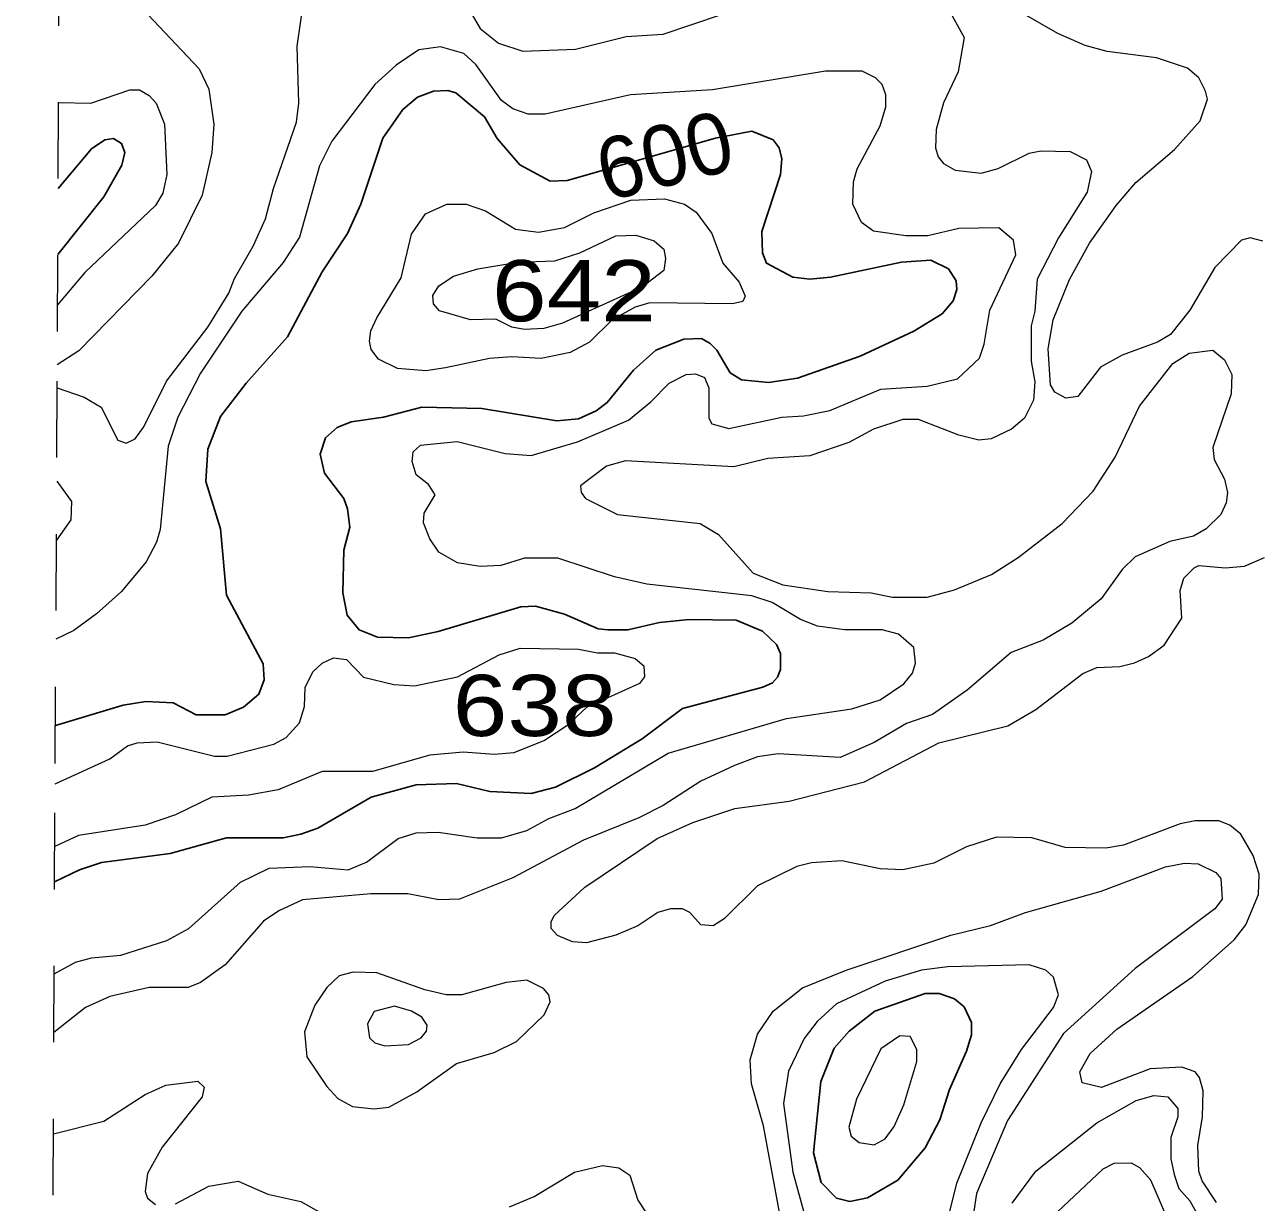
# Model space of a CAD drawing. Extents: x 577 to 602.9, y 7483.8 to 7511.6.
# Drawn here: x 577.007 to 578.624, y 7491.26 to 7492.8 of the extents above; entities that cross this region are included whole.
import ezdxf
from ezdxf.enums import TextEntityAlignment as Align

# ---------------------------------------------------------------- set-up
doc = ezdxf.new("R2010")
doc.units = 0
doc.header["$LTSCALE"] = 0.032
doc.linetypes.add('SHORT_DASHED', pattern=[2.7, 1.5, -1.2])
for name, color, linetype, lineweight in [('1', 7, 'Continuous', 25), ('2', 7, 'Continuous', 13), ('62', 7, 'SHORT_DASHED', 13)]:
    doc.layers.add(name, color=color, linetype=linetype, lineweight=lineweight)
doc.layers.add('61', color=7, linetype='Continuous')

msp = doc.modelspace()

# ---------------------------------------------------------------- linework, layer by layer
at = {"layer": '1'}
for points in [[(577.0458, 7491.6796), (577.0785, 7491.6953), (577.1072, 7491.7047), (577.1967, 7491.7164), (577.2706, 7491.7371), (577.3446, 7491.7371), (577.3676, 7491.7419), (577.3899, 7491.7498), (577.4599, 7491.7904), (577.5187, 7491.8063), (577.5712, 7491.8079), (577.6149, 7491.7975), (577.669, 7491.7951), (577.7008, 7491.8031), (577.7517, 7491.8285), (577.814, 7491.8665), (577.8666, 7491.906), (577.972, 7491.9343), (577.9847, 7491.9399), (577.991, 7491.947), (577.995, 7491.9574), (577.995, 7491.978), (577.9895, 7491.99), (577.9712, 7492.0075), (577.937, 7492.0218), (577.8757, 7492.0226), (577.8368, 7492.0186), (577.7954, 7492.009), (577.7692, 7492.009), (577.7565, 7492.0106), (577.7127, 7492.0297), (577.6746, 7492.0401), (577.6555, 7492.0393), (577.5473, 7492.0067), (577.5084, 7491.9987), (577.4678, 7491.9995), (577.444, 7492.009), (577.4281, 7492.0281), (577.4225, 7492.0576), (577.4241, 7492.1132), (577.432, 7492.1434), (577.4289, 7492.1673), (577.4241, 7492.1808), (577.3986, 7492.2142), (577.3931, 7492.2389), (577.4002, 7492.2603), (577.4153, 7492.2738), (577.4336, 7492.281), (577.4758, 7492.2874), (577.5259, 7492.3001), (577.6046, 7492.2985), (577.7024, 7492.2826), (577.731, 7492.285), (577.7541, 7492.2953), (577.7684, 7492.3064), (577.8026, 7492.3486), (577.832, 7492.3748), (577.8686, 7492.3891), (577.8916, 7492.3899), (577.9028, 7492.3836), (577.9115, 7492.3748), (577.929, 7492.3454), (577.9441, 7492.3359), (577.9791, 7492.3327), (578.0173, 7492.3383), (578.0992, 7492.3669), (578.1692, 7492.3995), (578.2065, 7492.4225), (578.2209, 7492.4392), (578.2256, 7492.4543), (578.2248, 7492.4655), (578.2145, 7492.4814), (578.1914, 7492.4925), (578.1533, 7492.4901), (578.0602, 7492.4703), (578.0332, 7492.4679), (578.0109, 7492.4703), (577.9767, 7492.4885), (577.9712, 7492.5021), (577.9704, 7492.5299), (577.995, 7492.6046), (577.9966, 7492.6253), (577.9934, 7492.6396), (577.9855, 7492.65), (577.9576, 7492.6611), (577.9099, 7492.6523), (577.7159, 7492.5967), (577.6937, 7492.5959), (577.6539, 7492.6174), (577.6245, 7492.6516), (577.6078, 7492.6802), (577.5704, 7492.7112), (577.5601, 7492.7144), (577.541, 7492.7136), (577.5203, 7492.7056), (577.5012, 7492.6897), (577.475, 7492.6523), (577.4464, 7492.5657), (577.4289, 7492.5275), (577.3955, 7492.4774), (577.3501, 7492.3923)], [(577.0504, 7492.5863), (577.0941, 7492.638), (577.1116, 7492.65), (577.1227, 7492.6516), (577.1331, 7492.6452), (577.1378, 7492.6333), (577.1338, 7492.6166), (577.11, 7492.5752), (577.05, 7492.5)], [(577.3501, 7492.3923), (577.2961, 7492.3319), (577.2627, 7492.2882), (577.246, 7492.2452), (577.2436, 7492.2031), (577.2627, 7492.141), (577.2706, 7492.0544), (577.3183, 7491.9645), (577.3199, 7491.9438), (577.3128, 7491.9248), (577.2929, 7491.9081), (577.269, 7491.8977), (577.2309, 7491.8977), (577.2006, 7491.9136), (577.1649, 7491.9152), (577.1354, 7491.9104), (577.0469, 7491.8841)]]:
    msp.add_lwpolyline(points, dxfattribs=at)
msp.add_lwpolyline([(578.0652, 7491.4619), (578.0475, 7491.4182), (578.038, 7491.3252), (578.0483, 7491.2862), (578.0682, 7491.2656), (578.0857, 7491.2616), (578.1087, 7491.2664), (578.1485, 7491.2894), (578.1843, 7491.3316), (578.2034, 7491.3681), (578.2161, 7491.4079), (578.2383, 7491.458), (578.2447, 7491.4795), (578.2447, 7491.4954), (578.2352, 7491.516), (578.2224, 7491.5264), (578.2026, 7491.5335), (578.1843, 7491.5335), (578.1183, 7491.5105), (578.0849, 7491.4842)], close=True, dxfattribs=at)
at = {"layer": '2'}
for points in [[(577.0491, 7492.3257), (577.0845, 7492.3136), (577.1068, 7492.3001), (577.1283, 7492.2571), (577.1394, 7492.2532), (577.1513, 7492.2587), (577.1625, 7492.2746), (577.1919, 7492.3343), (577.246, 7492.405), (577.2738, 7492.4496), (577.281, 7492.4687), (577.3056, 7492.5108), (577.3215, 7492.5466), (577.3318, 7492.5863), (577.3621, 7492.673), (577.3652, 7492.6977), (577.3629, 7492.7724), (577.3724, 7492.8392)], [(577.0516, 7492.8248), (577.0694, 7492.8217), (577.1259, 7492.8368), (577.1378, 7492.8344), (577.1601, 7492.8217), (577.2348, 7492.743), (577.2476, 7492.716), (577.2539, 7492.6706), (577.2515, 7492.6333), (577.2388, 7492.5776), (577.2078, 7492.5148), (577.1728, 7492.4718), (577.0774, 7492.374), (577.0493, 7492.3556)], [(577.5903, 7492.8154), (577.6022, 7492.7955), (577.6261, 7492.7764), (577.6579, 7492.7661), (577.727, 7492.7684), (577.793, 7492.7851), (577.8416, 7492.7883), (577.9179, 7492.8138)], [(578.2193, 7492.8122), (578.2352, 7492.7836), (578.2272, 7492.739), (578.2081, 7492.6985), (578.1986, 7492.6635), (578.1978, 7492.6396), (578.201, 7492.6277), (578.2081, 7492.6189), (578.2232, 7492.6102), (578.2574, 7492.6062), (578.2797, 7492.6126), (578.3202, 7492.6325), (578.3354, 7492.6356), (578.3735, 7492.6349), (578.395, 7492.6237), (578.4014, 7492.6086), (578.3958, 7492.5816), (578.3584, 7492.5219), (578.3306, 7492.4679), (578.3274, 7492.4257), (578.3226, 7492.4066), (578.3226, 7492.3605), (578.3274, 7492.3335), (578.3258, 7492.3096), (578.3139, 7492.2858), (578.2972, 7492.2715), (578.2702, 7492.2587), (578.2542, 7492.2571), (578.228, 7492.2635), (578.1755, 7492.2842), (578.1549, 7492.2842), (578.1167, 7492.2715), (578.0841, 7492.254), (578.0332, 7492.2365), (577.9783, 7492.2333), (577.9338, 7492.2222), (577.7923, 7492.2301), (577.7676, 7492.223), (577.7334, 7492.1975), (577.7342, 7492.1888)], [(578.6256, 7492.5172), (578.6089, 7492.5219), (578.5978, 7492.5188), (578.5628, 7492.483), (578.5302, 7492.4273), (578.5047, 7492.3955), (578.488, 7492.3852), (578.4419, 7492.3685), (578.4133, 7492.3526), (578.3839, 7492.3144), (578.368, 7492.312), (578.3536, 7492.32), (578.3481, 7492.3295), (578.3449, 7492.3764), (578.3513, 7492.4146), (578.3727, 7492.4671), (578.399, 7492.5148), (578.434, 7492.5641), (578.4594, 7492.5943), (578.5103, 7492.6372), (578.5437, 7492.6746), (578.5532, 7492.7032), (578.5508, 7492.7136), (578.5421, 7492.7311), (578.527, 7492.7438), (578.4864, 7492.7573), (578.422, 7492.7653), (578.3934, 7492.7732), (578.3576, 7492.7891), (578.3107, 7492.8162)], [(577.0452, 7491.5591), (577.0729, 7491.5744), (577.094, 7491.5803), (577.1323, 7491.5836), (577.1927, 7491.6027), (577.2213, 7491.6186), (577.2889, 7491.6791), (577.3263, 7491.6973), (577.3796, 7491.6997), (577.4297, 7491.695), (577.4535, 7491.7053), (577.4949, 7491.7363), (577.5187, 7491.7435), (577.5473, 7491.7443), (577.5982, 7491.7371), (577.63, 7491.7371), (577.6634, 7491.7466), (577.6921, 7491.7625), (577.7263, 7491.7753), (577.8479, 7491.8476), (578.003, 7491.893), (578.0881, 7491.9057), (578.1254, 7491.9176), (578.1564, 7491.9383), (578.1676, 7491.9526), (578.1716, 7491.9653), (578.1692, 7491.986), (578.1493, 7492.0035), (578.1278, 7492.009), (578.0785, 7492.009), (578.0435, 7492.0138), (578.0213, 7492.0226), (577.9839, 7492.0448), (577.9576, 7492.0536), (577.8201, 7492.0687), (577.7779, 7492.0782), (577.704, 7492.1029), (577.6603, 7492.1029), (577.6292, 7492.0933), (577.6022, 7492.0917), (577.5728, 7492.0965), (577.5481, 7492.1108), (577.5362, 7492.1283), (577.5283, 7492.149), (577.529, 7492.1617), (577.5434, 7492.1856), (577.5346, 7492.1991), (577.5187, 7492.2118), (577.5131, 7492.2293), (577.5147, 7492.242), (577.5243, 7492.2508), (577.572, 7492.2556), (577.6348, 7492.2397), (577.669, 7492.2373), (577.7294, 7492.2548), (577.7962, 7492.2834), (577.8256, 7492.3072), (577.8495, 7492.3319), (577.8718, 7492.343), (577.8837, 7492.3438), (577.8956, 7492.339), (577.9012, 7492.3255), (577.9012, 7492.2858), (577.9052, 7492.2786), (577.9274, 7492.2723), (577.9966, 7492.2874), (578.0252, 7492.289), (578.0594, 7492.2961), (578.1262, 7492.3239), (578.1867, 7492.3279), (578.2264, 7492.3375), (578.255, 7492.3645), (578.2614, 7492.3828), (578.2686, 7492.4273), (578.3028, 7492.4997), (578.2996, 7492.5188), (578.2805, 7492.5347), (578.228, 7492.5339), (578.1875, 7492.5243), (578.1588, 7492.5243), (578.1167, 7492.5307), (578.1008, 7492.5418), (578.0896, 7492.5657), (578.0904, 7492.5951), (578.0952, 7492.6118), (578.1254, 7492.6683), (578.1326, 7492.6929), (578.1326, 7492.7088), (578.1278, 7492.7223), (578.1191, 7492.7311), (578.1016, 7492.7398), (578.0539, 7492.7398), (577.906, 7492.7152), (577.7986, 7492.7088), (577.6873, 7492.6834), (577.665, 7492.6834), (577.6451, 7492.6905), (577.63, 7492.7016), (577.5966, 7492.7486), (577.5807, 7492.7629), (577.5505, 7492.7716)], [(577.5505, 7492.7716), (577.5219, 7492.7676), (577.4925, 7492.7478), (577.4646, 7492.7223), (577.4082, 7492.6484), (577.3923, 7492.6158), (577.366, 7492.5227), (577.3446, 7492.4893), (577.2905, 7492.4257), (577.2364, 7492.3446), (577.207, 7492.2874), (577.1943, 7492.2492), (577.1839, 7492.1403), (577.1792, 7492.1236), (577.1657, 7492.0981), (577.1331, 7492.0591), (577.1005, 7492.0301), (577.0709, 7492.0081), (577.0474, 7491.9968)], [(577.051, 7492.6986), (577.0933, 7492.6977), (577.1442, 7492.7152), (577.1569, 7492.7152), (577.1696, 7492.708), (577.1784, 7492.6977), (577.1895, 7492.6706), (577.1927, 7492.6046), (577.1871, 7492.58), (577.1776, 7492.5641), (577.0853, 7492.4766), (577.0497, 7492.4342)], [(577.7342, 7492.1888), (577.7398, 7492.1808), (577.7819, 7492.1601), (577.8901, 7492.1482), (577.9139, 7492.1339), (577.9592, 7492.083), (577.9982, 7492.0679), (578.057, 7492.0591), (578.1135, 7492.0576), (578.1413, 7492.052), (578.1867, 7492.052), (578.2224, 7492.0615), (578.2709, 7492.0814), (578.3059, 7492.1037), (578.3632, 7492.1482), (578.4037, 7492.1904), (578.4324, 7492.2349), (578.4642, 7492.3017), (578.5079, 7492.3573), (578.5294, 7492.3709), (578.5604, 7492.3748), (578.5755, 7492.3621), (578.585, 7492.343), (578.5842, 7492.3176), (578.5604, 7492.2476), (578.562, 7492.2317), (578.5755, 7492.2063), (578.5795, 7492.1888), (578.5779, 7492.1752), (578.5707, 7492.1601), (578.5516, 7492.141), (578.5349, 7492.1315), (578.5039, 7492.1244), (578.4586, 7492.1045), (578.4419, 7492.0878), (578.4141, 7492.0496), (578.3759, 7492.0178), (578.3385, 7491.9955), (578.2964, 7491.9796), (578.2391, 7491.9303), (578.1938, 7491.8985), (578.1596, 7491.8866), (578.1175, 7491.8619), (578.0729, 7491.8421), (577.9918, 7491.8468), (577.9648, 7491.8429), (577.9346, 7491.8317), (577.8909, 7491.8111), (577.8416, 7491.7792), (577.8097, 7491.7633), (577.7374, 7491.7339), (577.6451, 7491.6846), (577.5752, 7491.6568), (577.5481, 7491.656), (577.5076, 7491.6639), (577.4591, 7491.6639), (577.37, 7491.656), (577.339, 7491.6417), (577.3191, 7491.6282), (577.269, 7491.5709), (577.2364, 7491.5478), (577.2205, 7491.5415), (577.1696, 7491.5415), (577.1179, 7491.5296), (577.0861, 7491.5152), (577.0449, 7491.4825)], [(577.0485, 7492.2034), (577.0678, 7492.1768), (577.0671, 7492.153), (577.0481, 7492.1263)], [(578.4435, 7491.7276), (578.4204, 7491.7236), (578.3672, 7491.7244), (578.3234, 7491.7371), (578.2773, 7491.7379), (578.2383, 7491.7252), (578.1954, 7491.7037), (578.1549, 7491.695), (578.1254, 7491.6965), (578.0753, 7491.7069), (578.0356, 7491.7045), (578.0165, 7491.6997), (577.9648, 7491.6743), (577.9211, 7491.6313), (577.9068, 7491.6218), (577.8909, 7491.6234), (577.8765, 7491.6393), (577.867, 7491.6441), (577.8511, 7491.6441), (577.8344, 7491.6393), (577.8082, 7491.6218), (577.7795, 7491.6099), (577.7414, 7491.5995), (577.7231, 7491.6011), (577.7032, 7491.6091), (577.6952, 7491.6186), (577.6952, 7491.6274), (577.6992, 7491.6353), (577.739, 7491.6727), (577.8336, 7491.7363), (577.8805, 7491.757), (577.9354, 7491.7753), (578.0062, 7491.7848), (578.1048, 7491.8103), (578.2018, 7491.8611), (578.2924, 7491.8834), (578.329, 7491.9049), (578.3902, 7491.9518), (578.4085, 7491.9597), (578.4387, 7491.9613), (578.4578, 7491.9661), (578.4761, 7491.9741), (578.4968, 7491.9892), (578.5198, 7492.0242), (578.5175, 7492.0607), (578.5222, 7492.0766), (578.5357, 7492.0902), (578.5421, 7492.0933), (578.5763, 7492.0902), (578.6017, 7492.0925), (578.628, 7492.1037)], [(577.0465, 7491.8076), (577.1179, 7491.8405), (577.141, 7491.8572), (577.1537, 7491.8611), (577.18, 7491.8627), (577.2547, 7491.8437), (577.2714, 7491.8437), (577.3326, 7491.8596), (577.3485, 7491.8683), (577.366, 7491.8874), (577.3724, 7491.9089), (577.3732, 7491.9335), (577.3835, 7491.9542), (577.3955, 7491.9653), (577.4106, 7491.9725), (577.4273, 7491.9701), (577.4495, 7491.947), (577.4893, 7491.9375), (577.5163, 7491.9359), (577.5728, 7491.9478), (577.6269, 7491.9764), (577.6547, 7491.9852), (577.731, 7491.9836), (577.7557, 7491.9788), (577.7779, 7491.9788), (577.805, 7491.9717), (577.8161, 7491.9621), (577.8169, 7491.9478), (577.8105, 7491.9391), (577.7414, 7491.9073), (577.7157, 7491.8834), (577.6864, 7491.8643), (577.6463, 7491.8483), (577.6205, 7491.846), (577.5799, 7491.8492), (577.5362, 7491.8452), (577.4615, 7491.8238), (577.3955, 7491.8238), (577.3382, 7491.7999), (577.2992, 7491.7928), (577.2515, 7491.7904), (577.2038, 7491.7673), (577.1641, 7491.7538), (577.0769, 7491.7402), (577.0461, 7491.7258)], [(578.5652, 7491.26), (578.5461, 7491.2886), (578.5421, 7491.3013), (578.5405, 7491.3347), (578.5469, 7491.3721), (578.5477, 7491.4063), (578.5429, 7491.4238), (578.5373, 7491.431), (578.5198, 7491.4373), (578.4785, 7491.4349), (578.4149, 7491.4103), (578.3894, 7491.4166), (578.3862, 7491.431), (578.3998, 7491.4548), (578.4348, 7491.4866), (578.5342, 7491.5558), (578.5882, 7491.6035), (578.6033, 7491.6234), (578.62, 7491.6631), (578.6208, 7491.6894), (578.6129, 7491.714), (578.597, 7491.7419), (578.5827, 7491.7538), (578.5683, 7491.7594), (578.5373, 7491.7594), (578.5175, 7491.7554), (578.4435, 7491.7276)], [(577.9942, 7491.2449), (577.9728, 7491.3602), (577.9569, 7491.4151), (577.9553, 7491.4469), (577.9648, 7491.4803), (577.9855, 7491.5105), (578.0236, 7491.5407), (578.0809, 7491.5638), (578.2177, 7491.6099), (578.2694, 7491.6226), (578.3155, 7491.6393), (578.4141, 7491.6671), (578.4984, 7491.6989), (578.523, 7491.7037), (578.5413, 7491.7029), (578.5644, 7491.6918), (578.5707, 7491.6838), (578.5723, 7491.6568), (578.5628, 7491.6441), (578.4586, 7491.5661), (578.3648, 7491.4811), (578.2916, 7491.3673), (578.2511, 7491.2719), (578.2463, 7491.2401)], [(578.2057, 7491.2059), (578.2256, 7491.2854), (578.2574, 7491.3642), (578.2821, 7491.4151), (578.3099, 7491.4604), (578.3521, 7491.5152), (578.3584, 7491.5319), (578.3521, 7491.555), (578.3417, 7491.5638), (578.3202, 7491.5709), (578.2137, 7491.5685), (578.1795, 7491.5638), (578.1318, 7491.5494), (578.0682, 7491.52), (578.0427, 7491.497), (578.026, 7491.4747), (578.0054, 7491.4318), (577.999, 7491.3896), (578.0109, 7491.2998), (578.0268, 7491.2425)], [(577.0442, 7491.3499), (577.11, 7491.3665), (577.1641, 7491.4015), (577.1911, 7491.4135), (577.2332, 7491.419), (577.2412, 7491.4111), (577.2388, 7491.3984), (577.1863, 7491.3324), (577.1672, 7491.2982), (577.1641, 7491.2743), (577.1672, 7491.2656), (577.1776, 7491.2576)], [(578.298, 7491.2592), (578.329, 7491.3013), (578.4085, 7491.3642), (578.4602, 7491.3936), (578.4833, 7491.3999), (578.5015, 7491.3984), (578.5143, 7491.3832), (578.5143, 7491.3721), (578.5055, 7491.3451), (578.5055, 7491.3172), (578.5095, 7491.2966), (578.5159, 7491.2783), (578.5302, 7491.2624), (578.5389, 7491.2465)], [(577.6404, 7491.2544), (577.673, 7491.2679), (577.7255, 7491.2998), (577.762, 7491.3085), (577.7835, 7491.3053), (577.7978, 7491.2958), (577.8082, 7491.2632), (577.8185, 7491.2481)], [(578.5, 7491.2409), (578.4793, 7491.2894), (578.465, 7491.3053), (578.4538, 7491.3117), (578.4308, 7491.3109), (578.4165, 7491.3037), (578.3568, 7491.2473)], [(577.2038, 7491.2584), (577.2476, 7491.2815), (577.2857, 7491.2878), (577.3247, 7491.2711), (577.3676, 7491.2616), (577.4177, 7491.233)]]:
    msp.add_lwpolyline(points, dxfattribs=at)
for points in [[(577.5569, 7492.3518), (577.5314, 7492.3478), (577.4941, 7492.351), (577.4694, 7492.3629), (577.4599, 7492.3756), (577.4575, 7492.3868), (577.4591, 7492.4003), (577.467, 7492.417), (577.4988, 7492.4695), (577.5124, 7492.5267), (577.5306, 7492.553), (577.5585, 7492.5657), (577.5839, 7492.5657), (577.6094, 7492.5569), (577.6483, 7492.5331), (577.6785, 7492.5291), (577.7127, 7492.5355), (577.7509, 7492.5545), (577.7994, 7492.5712), (577.8431, 7492.5728), (577.8694, 7492.5657), (577.8845, 7492.5553), (577.9052, 7492.5275), (577.9195, 7492.4885), (577.9409, 7492.4639), (577.9489, 7492.4456), (577.9457, 7492.4384), (577.9322, 7492.4353), (577.8241, 7492.4369), (577.805, 7492.4313), (577.7748, 7492.4146), (577.7453, 7492.3852), (577.7199, 7492.3717), (577.6821, 7492.364), (577.6437, 7492.3663), (577.6144, 7492.3638)], [(577.6229, 7492.4154), (577.5895, 7492.4146), (577.5489, 7492.4265), (577.541, 7492.4353), (577.5402, 7492.4464), (577.5481, 7492.4591), (577.5672, 7492.4718), (577.599, 7492.4814), (577.6515, 7492.4901), (577.7, 7492.4917), (577.7326, 7492.5021), (577.7795, 7492.5243), (577.8058, 7492.5251), (577.8296, 7492.518), (577.8423, 7492.5068), (577.8447, 7492.4949), (577.8423, 7492.479), (577.8145, 7492.4575), (577.7099, 7492.4101), (577.6855, 7492.403), (577.6602, 7492.4021), (577.6436, 7492.405)], [(577.4018, 7491.4119), (577.4161, 7491.396), (577.4352, 7491.3856), (577.463, 7491.3825), (577.4829, 7491.3848), (577.5195, 7491.4047), (577.5712, 7491.4421), (577.6205, 7491.4564), (577.6499, 7491.4707), (577.6857, 7491.5057), (577.6937, 7491.5224), (577.6921, 7491.5319), (577.6849, 7491.5399), (577.6634, 7491.551), (577.6364, 7491.5478), (577.5783, 7491.5319), (577.5577, 7491.5319), (577.5298, 7491.5383), (577.467, 7491.5606), (577.436, 7491.5614), (577.4177, 7491.5566), (577.4018, 7491.5415), (577.3859, 7491.5184), (577.3724, 7491.4834), (577.3756, 7491.4508)], [(577.4774, 7491.4651), (577.5084, 7491.4667), (577.5251, 7491.4755), (577.5322, 7491.4842), (577.533, 7491.4922), (577.5259, 7491.5025), (577.5124, 7491.5105), (577.4901, 7491.5168), (577.4638, 7491.5097), (577.4551, 7491.4938), (577.4575, 7491.4755), (577.4646, 7491.4691)], [(578.0976, 7491.3387), (578.1175, 7491.3355), (578.1318, 7491.3435), (578.1437, 7491.3594), (578.1564, 7491.388), (578.1731, 7491.4445), (578.1731, 7491.4604), (578.1644, 7491.4771), (578.1509, 7491.4779), (578.1262, 7491.4612), (578.0944, 7491.3952), (578.0841, 7491.3586), (578.0873, 7491.3467)]]:
    msp.add_lwpolyline(points, close=True, dxfattribs=at)
at = {"layer": '62'}
msp.add_lwpolyline([(577.0067, 7483.927), (577.0095, 7484.4918), (577.0124, 7485.0566), (577.0152, 7485.6214), (577.0181, 7486.1863), (577.0209, 7486.7511), (577.0238, 7487.3159), (577.0267, 7487.8807), (577.0295, 7488.4455), (577.0324, 7489.0103), (577.0352, 7489.5752), (577.0381, 7490.14), (577.0409, 7490.7048), (577.0438, 7491.2696), (577.0466, 7491.8344), (577.0495, 7492.3992), (577.0523, 7492.9641)], dxfattribs=at)

# ---------------------------------------------------------------- texts
at = {"layer": '61'}
msp.add_text('600', height=0.08, rotation=14.042, dxfattribs=at).set_placement((577.8531, 7492.5908), align=Align.CENTER)
at = {"layer": '61', "width": 1.2}
for s, p in [('642', (577.7248, 7492.4126)), ('638', (577.6735, 7491.8702))]:
    msp.add_text(s, height=0.08, dxfattribs=at).set_placement(p, align=Align.CENTER)

doc.saveas('drawing.dxf')
